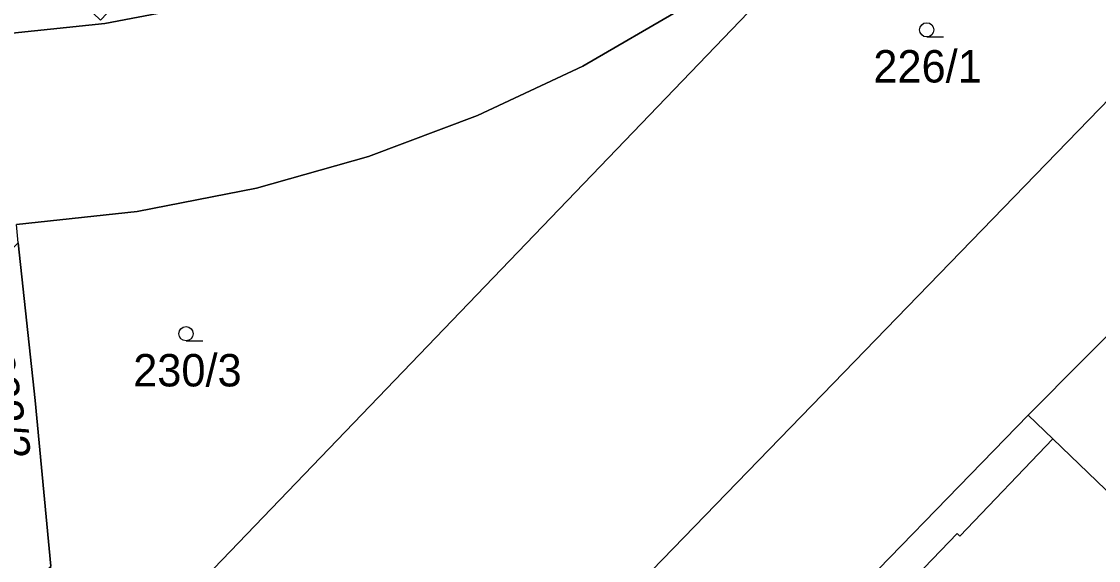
# Model space of a CAD drawing. Extents: x -598233 to -596890, y -1157848 to -1156431.
# Drawn here: x -598021.1 to -597964.6, y -1156700.1 to -1156671.8 of the extents above; entities that cross this region are included whole.
import ezdxf

# ---------------------------------------------------------------- set-up
doc = ezdxf.new("R2010")
doc.units = 0
for name, color, linetype in [('Level 1', 7, 'Continuous'), ('Level 3', 7, 'Continuous'), ('Level 4', 7, 'Continuous'), ('Level 5', 7, 'Continuous'), ('Level 60', 7, 'Continuous')]:
    doc.layers.add(name, color=color, linetype=linetype)

msp = doc.modelspace()

# ---------------------------------------------------------------- linework, layer by layer
at = {"layer": 'Level 1'}
for points in [[(-598021.39, -1156682.47), (-598015.06, -1156681.79), (-598008.8, -1156680.57), (-598002.92, -1156678.91), (-597997.2, -1156676.76), (-597991.68, -1156674.16), (-597986.38, -1156671.09), (-597981.36, -1156667.6), (-597976.65, -1156663.72), (-597972.28, -1156659.45), (-597939.8, -1156625.63), (-597939.44, -1156625.98)], [(-597939.44, -1156625.98), (-598018.8, -1156708.6)], [(-598012.64, -1156725.99), (-597927.12, -1156637.76), (-597938.21, -1156627.15)], [(-598022.46, -1156672.52), (-598016.75, -1156671.93), (-598011.14, -1156670.85)], [(-597968.31, -1156692.47), (-597956.67, -1156680.77)], [(-598019.58, -1156700.4), (-598020.4, -1156691.7), (-598021.29, -1156683.44)], [(-597979.79, -1156704.31), (-597968.31, -1156692.47)], [(-597967.02, -1156693.72), (-597968.31, -1156692.47)], [(-597958.71, -1156701.71), (-597967.02, -1156693.72)]]:
    msp.add_lwpolyline(points, dxfattribs=at)
at = {"layer": 'Level 3'}
msp.add_lwpolyline([(-597978.57, -1156705.49), (-597972.03, -1156698.68), (-597971.89, -1156698.82), (-597967.02, -1156693.72)], dxfattribs=at)
at = {"layer": 'Level 5'}
for p, q in [((-597973.63, -1156672.63), (-597972.755, -1156672.63)), ((-598012.49, -1156688.58), (-598011.615, -1156688.58))]:
    msp.add_line(p, q, dxfattribs=at)
for centre in [(-597973.63, -1156672.255), (-598012.49, -1156688.205)]:
    msp.add_circle(centre, 0.375, dxfattribs=at)
at = {"layer": 'Level 60'}
for points in [[(-598012.64, -1156725.99), (-597927.12, -1156637.76), (-597938.21, -1156627.15), (-597932.32, -1156621.02), (-597921.42, -1156631.5), (-597912.64, -1156639.94), (-597911.32, -1156640.78), (-597909.79, -1156641.06), (-597908.26, -1156640.72), (-597906.98, -1156639.83), (-597895.02, -1156627.38), (-597881, -1156612.79)], [(-597877.4, -1156618.43), (-597891.49, -1156633.09), (-597905.07, -1156647.22), (-597910.93, -1156653.31), (-597919.55, -1156645.02), (-597920.2, -1156644.6), (-597920.97, -1156644.46), (-597921.74, -1156644.63), (-597922.38, -1156645.07), (-597933.86, -1156656.92), (-597940.34, -1156663.61), (-597945.34, -1156668.77), (-597956.67, -1156680.77), (-597968.31, -1156692.47), (-597979.79, -1156704.31)], [(-597939.8, -1156625.63), (-597972.28, -1156659.45), (-597976.65, -1156663.72), (-597981.36, -1156667.6), (-597986.38, -1156671.09), (-597991.68, -1156674.16), (-597997.2, -1156676.76), (-598002.92, -1156678.91), (-598008.8, -1156680.57), (-598015.06, -1156681.79), (-598021.39, -1156682.47)], [(-598022.46, -1156672.52), (-598016.75, -1156671.93), (-598011.14, -1156670.85), (-598005.84, -1156669.33), (-598000.68, -1156667.37), (-597995.71, -1156664.97), (-597990.95, -1156662.16), (-597988.14, -1156660.16), (-597986.46, -1156658.96), (-597982.26, -1156655.4), (-597977.62, -1156650.57), (-597968.38, -1156640.95), (-597959.05, -1156631.23)]]:
    msp.add_lwpolyline(points, dxfattribs=at)
for points in [[(-598019.58, -1156700.4), (-598020.4, -1156691.7), (-598021.29, -1156683.44), (-598021.39, -1156682.47), (-598015.06, -1156681.79), (-598008.8, -1156680.57), (-598002.92, -1156678.91), (-597997.2, -1156676.76), (-597991.68, -1156674.16), (-597986.38, -1156671.09), (-597981.36, -1156667.6), (-597976.65, -1156663.72), (-597972.28, -1156659.45), (-597939.8, -1156625.63), (-597939.44, -1156625.98), (-598018.8, -1156708.6)], [(-598014.71, -1156721.07), (-598018.8, -1156708.6), (-597939.44, -1156625.98), (-597938.21, -1156627.15), (-597927.12, -1156637.76), (-598012.64, -1156725.99)], [(-598016.75, -1156671.93), (-598022.46, -1156672.52), (-598023.03, -1156667.21), (-598019.1, -1156663.2), (-598018.64, -1156663.65), (-598021.95, -1156666.99), (-598016.97, -1156671.75), (-598013.75, -1156668.34), (-598011.14, -1156670.85)], [(-597968.31, -1156692.47), (-597956.67, -1156680.77), (-597955.55, -1156681.85), (-597948.66, -1156688.47), (-597942.73, -1156694.17), (-597954.22, -1156706.02), (-597958.71, -1156701.71), (-597967.02, -1156693.72)], [(-598021.37, -1156702.25), (-598024.15, -1156686.38), (-598021.29, -1156683.44), (-598020.4, -1156691.7), (-598019.58, -1156700.4)], [(-597964.21, -1156704.29), (-597971.71, -1156712.09), (-597978.57, -1156705.49), (-597979.79, -1156704.31), (-597968.31, -1156692.47), (-597967.02, -1156693.72), (-597958.71, -1156701.71), (-597962.62, -1156705.77)]]:
    msp.add_lwpolyline(points, close=True, dxfattribs=at)

# ---------------------------------------------------------------- texts
at = {"layer": 'Level 4'}
for s, p in [('226/1', (-597976.43, -1156675.02)), ('230/3', (-598015.261, -1156690.97))]:
    msp.add_text(s, height=1.7, dxfattribs=at).set_placement(p)
msp.add_text('232/2', height=1.7, rotation=280.0045, dxfattribs=at).set_placement((-598023.25, -1156689.35))

doc.saveas('drawing.dxf')
